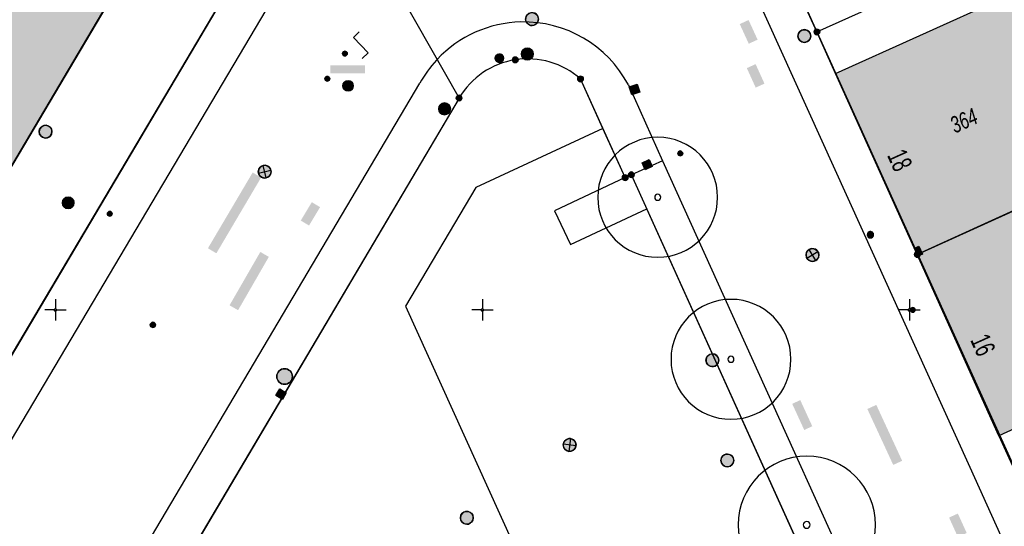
# Model space of a CAD drawing. Header units: metres. Extents: x 2695560 to 2696939, y 1260491 to 1262050.
# Tile 937 of 1005: x 2696449 to 2696507, y 1261787 to 1261817. Entities that reach past the tile are written whole.
import ezdxf

# ---------------------------------------------------------------- set-up
doc = ezdxf.new("R2010")
doc.units = ezdxf.units.M
doc.linetypes.add('AUSGEZOGEN', pattern=[0])
for name, color, linetype in [('XR$1$AV_Flächen (EO)', 7, 'AUSGEZOGEN'), ('XR$1$AV_Gebäudeflächen (BB)', 7, 'AUSGEZOGEN'), ('XR$1$AV_Gebäudeflächen ut.', 7, 'AUSGEZOGEN'), ('XR$1$AV_Grenzpunkte', 7, 'AUSGEZOGEN'), ('XR$1$AV_Haus-Nr.', 7, 'AUSGEZOGEN'), ('XR$1$AV_Koordinatennetzpunkte', 7, 'AUSGEZOGEN'), ('XR$1$AV_Linien (BB)', 7, 'AUSGEZOGEN'), ('XR$1$AV_Versicherung-Nr.', 7, 'AUSGEZOGEN'), ('XR$1$AW_LK_Schachtdeckel', 24, 'AUSGEZOGEN'), ('XR$1$AW_LK_Zwischenpunkt', 24, 'AUSGEZOGEN'), ('XR$1$EW_LK_Bauwerk', 1, 'AUSGEZOGEN'), ('XR$1$EW_LK_Bauwerk_FL_Linie_Punkt', 1, 'AUSGEZOGEN'), ('XR$1$EW_LK_Knoten', 1, 'AUSGEZOGEN'), ('XR$1$GR_Baum', 94, 'AUSGEZOGEN'), ('XR$1$Liegenschaftsgrenzen', 7, 'AUSGEZOGEN'), ('XR$1$PFAV', 255, 'AUSGEZOGEN'), ('XR$1$PFAW', 255, 'AUSGEZOGEN'), ('XR$1$PFEW', 255, 'AUSGEZOGEN'), ('XR$1$PFWA', 255, 'AUSGEZOGEN'), ('XR$1$RAEW', 8, 'AUSGEZOGEN'), ('XR$1$RP_Abstandslinie', 7, 'AUSGEZOGEN'), ('XR$1$WA_LK_Absperrarmatur', 171, 'AUSGEZOGEN')]:
    doc.layers.add(name, color=color, linetype=linetype)
doc.styles.add('ARIAL', font='arial.ttf')

# ---------------------------------------------------------------- blocks, each defined once
blk = doc.blocks.new('COMPLEXOBJECT_16')
at = {"layer": 'XR$1$AV_Linien (BB)', "color": 7, "linetype": 'AUSGEZOGEN', "transparency": 33554687}
for p, q in [((6482.061, 11810.613), (6480.746, 11813.519)), ((6473.637, 11812.402), (6455.851, 11782.33))]:
    blk.add_line(p, q, dxfattribs=at)
for centre, radius, start, end in [((6477.653, 11810.027), 4.665, 98.93569, 149.40328), ((6477.652, 11810.029), 4.664, 48.44859, 98.93652)]:
    blk.add_arc(centre, radius, start, end, dxfattribs=at)
blk = doc.blocks.new('COMPLEXOBJECT_389')
at = {"layer": 'XR$1$AV_Linien (BB)', "color": 7, "linetype": 'AUSGEZOGEN', "transparency": 33554687}
blk.add_lwpolyline([(6527.227, 11738.355), (6503.552, 11790.779), (6486.127, 11829.209)], dxfattribs=at)
blk = doc.blocks.new('COMPLEXOBJECT_422')
at = {"layer": 'XR$1$AV_Linien (BB)', "color": 7, "linetype": 'AUSGEZOGEN', "transparency": 33554687}
blk.add_lwpolyline([(6482.061, 11810.613), (6474.617, 11807.165), (6470.495, 11800.223), (6501.72, 11731.372), (6505.945, 11733.272), (6510.036, 11724.329)], dxfattribs=at)
blk = doc.blocks.new('COMPLEXOBJECT_712')
at = {"layer": 'XR$1$AV_Linien (BB)', "color": 7, "linetype": 'AUSGEZOGEN', "transparency": 33554687}
for p, q in [((6430.603, 11766.732), (6429.029, 11762.455)), ((6424.553, 11753.223), (6418.821, 11743.511))]:
    blk.add_line(p, q, dxfattribs=at)
blk.add_lwpolyline([(6465.172, 11827.303), (6464.345, 11825.907), (6435.908, 11777.913)], dxfattribs=at)
for centre, radius, start, end in [((6490.004, 11745.378), 63.126, 148.97578, 154.27784), ((6489.499, 11745.625), 62.564, 154.28142, 160.28375), ((6378.657, 11781.157), 53.732, 334.77798, 339.63167), ((6379.001, 11781.007), 53.357, 328.61923, 334.7657)]:
    blk.add_arc(centre, radius, start, end, dxfattribs=at)
blk = doc.blocks.new('COMPLEXOBJECT_797')
at = {"layer": 'XR$1$AV_Linien (BB)', "color": 7, "linetype": 'AUSGEZOGEN', "transparency": 33554687}
blk.add_line((6472.31, 11814.616), (6472.353, 11814.662), dxfattribs=at)
blk.add_lwpolyline([(6355.414, 11617.193), (6377.371, 11654.569), (6396.77, 11687.221), (6423.868, 11733.16), (6471.337, 11813.265)], dxfattribs=at)
blk.add_arc((6477.415, 11809.914), 6.94, 137.34952, 151.12706, dxfattribs=at)
blk = doc.blocks.new('COMPLEXOBJECT_799')
at = {"layer": 'XR$1$AV_Linien (BB)', "color": 7, "linetype": 'AUSGEZOGEN', "transparency": 33554687}
blk.add_line((6483.549, 11813.168), (6485.556, 11808.734), dxfattribs=at)
for centre, radius, start, end in [((6477.416, 11809.91), 6.944, 91.3315, 136.81452), ((6477.418, 11809.912), 6.942, 27.9703, 91.34717)]:
    blk.add_arc(centre, radius, start, end, dxfattribs=at)
blk = doc.blocks.new('COMPLEXOBJECT_803')
at = {"layer": 'XR$1$AV_Linien (BB)', "color": 7, "linetype": 'AUSGEZOGEN', "transparency": 33554687}
blk.add_lwpolyline([(6466.602, 11824.784), (6466.439, 11824.509), (6438.228, 11776.92)], dxfattribs=at)
blk = doc.blocks.new('COMPLEXOBJECT_834')
at = {"layer": 'XR$1$AV_Flächen (EO)', "color": 7, "linetype": 'AUSGEZOGEN', "transparency": 33554687}
blk.add_lwpolyline([(6455.444, 11762.103), (6452.157, 11760.606), (6442.354, 11783.16), (6438.167, 11792.792), (6457.503, 11825.435), (6448.144, 11846.186), (6450.579, 11853.645), (6447.047, 11861.434), (6445.202, 11865.503), (6442.547, 11866.748), (6439.353, 11865.198), (6439.101, 11865.075), (6438.738, 11865.824)], dxfattribs=at)
blk = doc.blocks.new('COMPLEXOBJECT_1244')
at = {"layer": 'XR$1$Liegenschaftsgrenzen', "color": 7, "linetype": 'AUSGEZOGEN', "transparency": 33554687}
blk.add_lwpolyline([(6473.637, 11812.402), (6446.14, 11765.91), (6414.59, 11712.76), (6385.75, 11664.13), (6360.446, 11621.54)], dxfattribs=at)
blk = doc.blocks.new('COMPLEXOBJECT_1382')
at = {"layer": 'XR$1$Liegenschaftsgrenzen', "color": 7, "linetype": 'AUSGEZOGEN', "transparency": 33554687}
blk.add_lwpolyline([(6550.316, 11660.023), (6550.6, 11660.156), (6483.723, 11807.912), (6483.359, 11807.746), (6480.746, 11813.519)], dxfattribs=at)
for centre, radius, start, end in [((6477.653, 11810.027), 4.665, 98.93569, 149.40328), ((6477.652, 11810.029), 4.664, 48.44859, 98.93652)]:
    blk.add_arc(centre, radius, start, end, dxfattribs=at)
blk = doc.blocks.new('COMPLEXOBJECT_1417')
at = {"layer": 'XR$1$Liegenschaftsgrenzen', "color": 7, "linetype": 'AUSGEZOGEN', "transparency": 33554687}
for p, q in [((6435.908, 11777.913), (6465.172, 11827.303)), ((6429.029, 11762.455), (6430.603, 11766.732)), ((6418.821, 11743.511), (6424.553, 11753.223))]:
    blk.add_line(p, q, dxfattribs=at)
for centre, radius, start, end in [((6489.689, 11745.547), 62.769, 148.95977, 160.27477), ((6378.943, 11781.037), 53.422, 328.62381, 339.64469)]:
    blk.add_arc(centre, radius, start, end, dxfattribs=at)
blk = doc.blocks.new('BAV15')
at = {"layer": 'XR$1$PFAV', "transparency": 33554687}
blk.add_hatch(color=7, dxfattribs=at).paths.add_polyline_path([(0.5, 0), (0.49, 0.1), (0.46, 0.2), (0.41, 0.29), (0.34, 0.36), (0.26, 0.42), (0.17, 0.47), (0.08, 0.49), (-0.03, 0.5), (-0.13, 0.48), (-0.22, 0.45), (-0.31, 0.4), (-0.38, 0.33), (-0.44, 0.24), (-0.48, 0.15), (-0.5, 0.05), (-0.5, -0.05), (-0.48, -0.15), (-0.44, -0.24), (-0.38, -0.33), (-0.31, -0.4), (-0.22, -0.45), (-0.13, -0.48), (-0.03, -0.5), (0.08, -0.49), (0.17, -0.47), (0.26, -0.42), (0.34, -0.36), (0.41, -0.29), (0.46, -0.2), (0.49, -0.1)])
at = {"color": 7, "transparency": 33554687}
for start, end in [(90, 270), (270, 90)]:
    blk.add_arc((0, 0), 0.5, start, end, dxfattribs=at)
at = {"layer": 'XR$1$PFAV', "transparency": 33554687}
blk.add_circle((0, 0), 0.5, dxfattribs=at)
blk = doc.blocks.new('BAV2041')
at = {"color": 7, "transparency": 33554687}
for p, q in [((0, 0.5), (0, 0.05)), ((-0.05, 0), (-0.5, 0)), ((0.05, 0), (0.5, 0)), ((0, -0.05), (0, -0.5))]:
    blk.add_line(p, q, dxfattribs=at)
blk.add_circle((0, 0), 0.05, dxfattribs=at)
for start, end in [(90, 270), (270, 90)]:
    blk.add_arc((0, 0), 0.05, start, end, dxfattribs=at)
blk = doc.blocks.new('WBGR1')
at = {"color": 94, "transparency": 33554687}
for radius, start, end in [(1, 90, 270), (1, 270, 90), (0.05, 90, 270), (0.05, 270, 90)]:
    blk.add_arc((0, 0), radius, start, end, dxfattribs=at)
blk = doc.blocks.new('BAW2082')
at = {"layer": 'XR$1$PFAW', "transparency": 33554687}
blk.add_hatch(color=7, dxfattribs=at).paths.add_polyline_path([(0.509, -0.003), (0.499, 0.098), (0.469, 0.194), (0.42, 0.283), (0.354, 0.359), (0.274, 0.421), (0.183, 0.466), (0.085, 0.491), (-0.016, 0.496), (-0.116, 0.481), (-0.211, 0.446), (-0.297, 0.392), (-0.37, 0.323), (-0.428, 0.24), (-0.468, 0.147), (-0.488, 0.047), (-0.488, -0.054), (-0.468, -0.153), (-0.428, -0.246), (-0.37, -0.329), (-0.297, -0.398), (-0.211, -0.452), (-0.116, -0.487), (-0.016, -0.502), (0.085, -0.497), (0.183, -0.472), (0.274, -0.427), (0.354, -0.366), (0.42, -0.289), (0.469, -0.2), (0.499, -0.104)])
at = {"transparency": 33554687}
for start, end in [(91.19481, 268.80519), (268.80519, 91.19481)]:
    blk.add_arc((0.01, 0), 0.5, start, end, dxfattribs=at)
at = {"layer": 'XR$1$PFAW', "transparency": 33554687}
blk.add_circle((0.009, -0.003), 0.5, dxfattribs=at)
blk = doc.blocks.new('BAW2093')
at = {"transparency": 33554687}
blk.add_lwpolyline([(-0.375, -0.5), (0, -0.5), (0, 0.5), (0.375, 0.5)], dxfattribs=at)
blk = doc.blocks.new('BAW2089')
at = {"layer": 'XR$1$PFAW', "transparency": 33554687}
blk.add_hatch(color=7, dxfattribs=at).paths.add_polyline_path([(-0.5, 0.5), (-0.5, -0.5), (0.5, -0.5), (0.5, 0.5)])
at = {"transparency": 33554687}
blk.add_lwpolyline([(-0.5, 0.5), (0.5, 0.5), (0.5, -0.5), (-0.5, -0.5), (-0.5, 0.5)], close=True, dxfattribs=at)
at = {"layer": 'XR$1$PFAW', "transparency": 33554687}
blk.add_lwpolyline([(-0.5, 0.5), (0.5, 0.5), (0.5, -0.5), (-0.5, -0.5), (-0.5, 0.5)], close=True, dxfattribs=at)
blk = doc.blocks.new('BAW2088')
at = {"layer": 'XR$1$PFAW', "transparency": 33554687}
blk.add_hatch(color=253, dxfattribs=at).paths.add_polyline_path([(0.51, 0), (0.5, 0.101), (0.47, 0.197), (0.421, 0.286), (0.355, 0.362), (0.275, 0.424), (0.184, 0.469), (0.086, 0.494), (-0.015, 0.499), (-0.115, 0.484), (-0.21, 0.449), (-0.296, 0.395), (-0.369, 0.326), (-0.427, 0.243), (-0.467, 0.15), (-0.487, 0.051), (-0.487, -0.051), (-0.467, -0.15), (-0.427, -0.243), (-0.369, -0.326), (-0.296, -0.395), (-0.21, -0.449), (-0.115, -0.484), (-0.015, -0.499), (0.086, -0.494), (0.184, -0.469), (0.275, -0.424), (0.355, -0.362), (0.421, -0.286), (0.47, -0.197), (0.5, -0.101)])
at = {"transparency": 33554687}
for start, end in [(91.19481, 268.80519), (268.80519, 91.19481)]:
    blk.add_arc((0.01, 0), 0.5, start, end, dxfattribs=at)
at = {"layer": 'XR$1$PFAW', "transparency": 33554687}
blk.add_circle((0.01, 0), 0.5, dxfattribs=at)
blk = doc.blocks.new('BWA965')
at = {"layer": 'XR$1$PFWA', "transparency": 33554687}
blk.add_hatch(color=7, dxfattribs=at).paths.add_polyline_path([(0, 0.5), (-0.05, 0.5), (-0.1, 0.49), (-0.15, 0.48), (-0.2, 0.46), (-0.24, 0.44), (-0.29, 0.41), (-0.33, 0.38), (-0.36, 0.34), (-0.4, 0.31), (-0.42, 0.26), (-0.45, 0.22), (-0.47, 0.17), (-0.48, 0.13), (-0.49, 0.08), (-0.5, 0.03), (-0.5, -0.03), (-0.49, -0.08), (-0.48, -0.13), (-0.47, -0.17), (-0.45, -0.22), (-0.42, -0.26), (-0.4, -0.31), (-0.36, -0.34), (-0.33, -0.38), (-0.29, -0.41), (-0.24, -0.44), (-0.2, -0.46), (-0.15, -0.48), (-0.1, -0.49), (-0.05, -0.5), (0, -0.5), (0.05, -0.5), (0.1, -0.49), (0.15, -0.48), (0.2, -0.46), (0.24, -0.44), (0.29, -0.41), (0.33, -0.38), (0.36, -0.34), (0.4, -0.31), (0.42, -0.26), (0.45, -0.22), (0.47, -0.17), (0.48, -0.13), (0.49, -0.08), (0.5, -0.03), (0.5, 0.03), (0.49, 0.08), (0.48, 0.13), (0.47, 0.17), (0.45, 0.22), (0.42, 0.26), (0.4, 0.31), (0.36, 0.34), (0.33, 0.38), (0.29, 0.41), (0.24, 0.44), (0.2, 0.46), (0.15, 0.48), (0.1, 0.49), (0.05, 0.5)])
at = {"transparency": 33554687}
blk.add_line((0, 0.5), (0, -0.5), dxfattribs=at)
for start, end in [(90, 270), (270, 90)]:
    blk.add_arc((0, 0), 0.5, start, end, dxfattribs=at)
blk = doc.blocks.new('BEW15')
at = {"layer": 'XR$1$PFEW', "transparency": 33554687}
h = blk.add_hatch(color=7, dxfattribs=at)
h.paths.add_polyline_path([(-0.5, 0), (-0.497, -0.05), (-0.489, -0.1), (-0.477, -0.15), (-0.459, -0.197), (-0.437, -0.242), (-0.41, -0.285), (-0.379, -0.326), (-0.344, -0.362), (-0.306, -0.395), (-0.264, -0.424), (-0.22, -0.449), (-0.173, -0.469), (-0.125, -0.484), (-0.075, -0.494), (-0.025, -0.499), (0.026, -0.499), (0.076, -0.494), (0.126, -0.484), (0.174, -0.469), (0.22, -0.449), (0.265, -0.424), (0.306, -0.395), (0.345, -0.362), (0.38, -0.326), (0.411, -0.285), (0.437, -0.242), (0.46, -0.197), (0.477, -0.15), (0.49, -0.1), (0.498, -0.05), (0.5, 0), (0.498, 0.051), (0.49, 0.101), (0.477, 0.15), (0.46, 0.197), (0.437, 0.243), (0.411, 0.286), (0.38, 0.326), (0.345, 0.363), (0.306, 0.396), (0.265, 0.424), (0.22, 0.449), (0.174, 0.469), (0.126, 0.484), (0.076, 0.494), (0.026, 0.5), (-0.025, 0.5), (-0.075, 0.494), (-0.125, 0.484), (-0.173, 0.469), (-0.22, 0.449), (-0.264, 0.424), (-0.306, 0.396), (-0.344, 0.363), (-0.379, 0.326), (-0.41, 0.286), (-0.437, 0.243), (-0.459, 0.197), (-0.477, 0.15), (-0.489, 0.101), (-0.497, 0.051)])
h.paths.add_polyline_path([(0.01, 0.001), (0.01, 0), (0.01, -0.001), (0.01, -0.002), (0.01, -0.003), (0.009, -0.004), (0.009, -0.005), (0.009, -0.006), (0.008, -0.006), (0.007, -0.007), (0.006, -0.008), (0.006, -0.008), (0.005, -0.009), (0.004, -0.009), (0.003, -0.01), (0.002, -0.01), (0.001, -0.01), (0, -0.01), (-0.001, -0.01), (-0.002, -0.01), (-0.003, -0.009), (-0.004, -0.009), (-0.005, -0.008), (-0.006, -0.008), (-0.007, -0.007), (-0.007, -0.006), (-0.008, -0.006), (-0.008, -0.005), (-0.009, -0.004), (-0.009, -0.003), (-0.009, -0.002), (-0.01, -0.001), (-0.01, 0), (-0.01, 0.001), (-0.009, 0.002), (-0.009, 0.003), (-0.009, 0.004), (-0.008, 0.005), (-0.008, 0.006), (-0.007, 0.007), (-0.007, 0.007), (-0.006, 0.008), (-0.005, 0.009), (-0.004, 0.009), (-0.003, 0.01), (-0.002, 0.01), (-0.001, 0.01), (0, 0.01), (0.001, 0.01), (0.002, 0.01), (0.003, 0.01), (0.004, 0.01), (0.005, 0.009), (0.006, 0.009), (0.006, 0.008), (0.007, 0.007), (0.008, 0.007), (0.009, 0.006), (0.009, 0.005), (0.009, 0.004), (0.01, 0.003), (0.01, 0.002)], flags=16)
at = {"color": 1, "transparency": 33554687}
for start, end in [(0, 180), (180, 0)]:
    blk.add_arc((0, 0), 0.5, start, end, dxfattribs=at)
at = {"layer": 'XR$1$PFEW', "transparency": 33554687}
blk.add_circle((0, 0), 0.5, dxfattribs=at)
blk = doc.blocks.new('BEWLP2597')
at = {"layer": 'XR$1$PFEW', "transparency": 33554687}
blk.add_hatch(color=7, dxfattribs=at).paths.add_polyline_path([(-0.5, 0), (-0.497, -0.051), (-0.49, -0.101), (-0.477, -0.15), (-0.459, -0.197), (-0.437, -0.243), (-0.41, -0.286), (-0.379, -0.326), (-0.344, -0.362), (-0.306, -0.395), (-0.264, -0.424), (-0.22, -0.449), (-0.174, -0.469), (-0.125, -0.484), (-0.076, -0.494), (-0.025, -0.499), (0.025, -0.499), (0.076, -0.494), (0.125, -0.484), (0.174, -0.469), (0.22, -0.449), (0.264, -0.424), (0.306, -0.395), (0.344, -0.362), (0.379, -0.326), (0.41, -0.286), (0.437, -0.243), (0.459, -0.197), (0.477, -0.15), (0.49, -0.101), (0.497, -0.051), (0.5, 0), (0.497, 0.051), (0.49, 0.101), (0.477, 0.15), (0.459, 0.197), (0.437, 0.243), (0.41, 0.286), (0.379, 0.326), (0.344, 0.362), (0.306, 0.395), (0.264, 0.424), (0.22, 0.449), (0.174, 0.469), (0.125, 0.484), (0.076, 0.494), (0.025, 0.499), (-0.025, 0.499), (-0.076, 0.494), (-0.125, 0.484), (-0.174, 0.469), (-0.22, 0.449), (-0.264, 0.424), (-0.306, 0.395), (-0.344, 0.362), (-0.379, 0.326), (-0.41, 0.286), (-0.437, 0.243), (-0.459, 0.197), (-0.477, 0.15), (-0.49, 0.101), (-0.497, 0.051)])
at = {"color": 1, "transparency": 33554687}
for start, end in [(90, 180), (0, 90), (180, 270), (270, 0)]:
    blk.add_arc((0, 0), 0.5, start, end, dxfattribs=at)
at = {"layer": 'XR$1$PFEW', "transparency": 33554687}
blk.add_circle((0, 0), 0.5, dxfattribs=at)
blk = doc.blocks.new('BEWLP2574')
at = {"layer": 'XR$1$PFEW', "transparency": 33554687}
blk.add_hatch(color=7, dxfattribs=at).paths.add_polyline_path([(-0.5, 0), (-0.497, -0.051), (-0.489, -0.101), (-0.477, -0.15), (-0.459, -0.198), (-0.437, -0.243), (-0.41, -0.286), (-0.379, -0.326), (-0.344, -0.363), (-0.306, -0.396), (-0.264, -0.425), (-0.22, -0.449), (-0.173, -0.469), (-0.125, -0.485), (-0.075, -0.495), (-0.025, -0.5), (0.026, -0.5), (0.076, -0.495), (0.126, -0.485), (0.174, -0.469), (0.221, -0.449), (0.265, -0.425), (0.306, -0.396), (0.345, -0.363), (0.38, -0.326), (0.411, -0.286), (0.437, -0.243), (0.46, -0.198), (0.477, -0.15), (0.49, -0.101), (0.498, -0.051), (0.5, 0), (0.498, 0.05), (0.49, 0.1), (0.477, 0.149), (0.46, 0.197), (0.437, 0.242), (0.411, 0.285), (0.38, 0.325), (0.345, 0.362), (0.306, 0.395), (0.265, 0.424), (0.221, 0.448), (0.174, 0.468), (0.126, 0.484), (0.076, 0.494), (0.026, 0.499), (-0.025, 0.499), (-0.075, 0.494), (-0.125, 0.484), (-0.173, 0.468), (-0.22, 0.448), (-0.264, 0.424), (-0.306, 0.395), (-0.344, 0.362), (-0.379, 0.325), (-0.41, 0.285), (-0.437, 0.242), (-0.459, 0.197), (-0.477, 0.149), (-0.489, 0.1), (-0.497, 0.05)])
at = {"color": 1, "transparency": 33554687}
for start, end in [(90, 180), (0, 90), (180, 270), (270, 0)]:
    blk.add_arc((0, 0), 0.5, start, end, dxfattribs=at)
at = {"layer": 'XR$1$PFEW', "transparency": 33554687}
blk.add_circle((0, 0), 0.5, dxfattribs=at)
blk = doc.blocks.new('BEWLP2549_S')
at = {"layer": 'XR$1$PFEW', "transparency": 33554687}
blk.add_hatch(color=7, dxfattribs=at).paths.add_polyline_path([(0.5, 0), (0.49, 0.101), (0.459, 0.197), (0.41, 0.286), (0.344, 0.362), (0.264, 0.424), (0.174, 0.469), (0.076, 0.494), (-0.025, 0.499), (-0.125, 0.484), (-0.22, 0.449), (-0.306, 0.395), (-0.379, 0.326), (-0.437, 0.243), (-0.477, 0.15), (-0.497, 0.051), (-0.497, -0.051), (-0.477, -0.15), (-0.437, -0.243), (-0.379, -0.326), (-0.306, -0.395), (-0.22, -0.449), (-0.125, -0.484), (-0.025, -0.499), (0.076, -0.494), (0.174, -0.469), (0.264, -0.424), (0.344, -0.362), (0.41, -0.286), (0.459, -0.197), (0.49, -0.101)])
at = {"color": 1, "transparency": 33554687}
for p, q in [((0.354, -0.354), (-0.354, 0.354)), ((-0.354, -0.354), (0.354, 0.354))]:
    blk.add_line(p, q, dxfattribs=at)
for start, end in [(91.38095, 268.61905), (268.61905, 91.38095)]:
    blk.add_arc((0, 0), 0.5, start, end, dxfattribs=at)
at = {"layer": 'XR$1$PFEW', "transparency": 33554687}
blk.add_circle((0, 0), 0.5, dxfattribs=at)
blk = doc.blocks.new('BEWLP2515')
at = {"layer": 'XR$1$PFEW', "transparency": 33554687}
blk.add_hatch(color=7, dxfattribs=at).paths.add_polyline_path([(1, 0.5), (0, 0.5), (0, -0.5), (1, -0.5)])
at = {"layer": 'XR$1$RAEW', "transparency": 33554687}
blk.add_hatch(color=1, dxfattribs=at).paths.add_polyline_path([(1, 0.5), (0, 0.5), (0, -0.5), (1, -0.5)])
at = {"color": 1, "transparency": 33554687}
blk.add_lwpolyline([(0, 0.5), (1, 0.5), (1, -0.5), (0, -0.5), (0, 0.5)], close=True, dxfattribs=at)
at = {"layer": 'XR$1$PFEW', "transparency": 33554687}
for p, q in [((0, -0.5), (0, 0.5)), ((0, 0.5), (1, 0.5)), ((1, 0.5), (1, -0.5)), ((1, -0.5), (0, -0.5))]:
    blk.add_line(p, q, dxfattribs=at)
blk = doc.blocks.new('BEWLP2561')
at = {"layer": 'XR$1$PFEW', "transparency": 33554687}
blk.add_hatch(color=7, dxfattribs=at).paths.add_polyline_path([(0.49, 0), (0.48, 0.1), (0.45, 0.2), (0.4, 0.29), (0.33, 0.36), (0.25, 0.42), (0.16, 0.47), (0.06, 0.49), (-0.04, 0.5), (-0.14, 0.48), (-0.23, 0.45), (-0.32, 0.4), (-0.39, 0.33), (-0.45, 0.24), (-0.49, 0.15), (-0.51, 0.05), (-0.51, -0.05), (-0.49, -0.15), (-0.45, -0.24), (-0.39, -0.33), (-0.32, -0.4), (-0.23, -0.45), (-0.14, -0.48), (-0.04, -0.5), (0.06, -0.49), (0.16, -0.47), (0.25, -0.42), (0.33, -0.36), (0.4, -0.29), (0.45, -0.2), (0.48, -0.1)])
at = {"layer": 'XR$1$RAEW', "transparency": 33554687}
for points in [[(-0.32, -0.38), (-0.01, 0), (-0.38, 0.32), (-0.4, 0.31), (-0.41, 0.28), (-0.42, 0.26), (-0.44, 0.24), (-0.45, 0.22), (-0.46, 0.2), (-0.47, 0.17), (-0.48, 0.15), (-0.48, 0.12), (-0.49, 0.1), (-0.49, 0.07), (-0.5, 0.05), (-0.5, 0.02), (-0.5, 0), (-0.5, -0.03), (-0.5, -0.05), (-0.49, -0.08), (-0.49, -0.1), (-0.48, -0.13), (-0.48, -0.15), (-0.47, -0.17), (-0.46, -0.2), (-0.45, -0.22), (-0.44, -0.24), (-0.42, -0.27), (-0.41, -0.29), (-0.39, -0.31), (-0.38, -0.33), (-0.36, -0.35), (-0.34, -0.36)], [(0.31, 0.39), (0, 0), (0.38, -0.32), (0.4, -0.3), (0.41, -0.28), (0.43, -0.26), (0.44, -0.24), (0.45, -0.22), (0.46, -0.19), (0.47, -0.17), (0.48, -0.14), (0.48, -0.12), (0.49, -0.09), (0.49, -0.07), (0.49, -0.04), (0.5, -0.02), (0.5, 0.01), (0.49, 0.03), (0.49, 0.06), (0.49, 0.08), (0.48, 0.11), (0.48, 0.13), (0.47, 0.16), (0.46, 0.18), (0.45, 0.21), (0.44, 0.23), (0.42, 0.25), (0.41, 0.27), (0.4, 0.29), (0.38, 0.31), (0.36, 0.33), (0.34, 0.35), (0.33, 0.37)]]:
    blk.add_hatch(color=1, dxfattribs=at).paths.add_polyline_path(points)
at = {"color": 1, "transparency": 33554687}
for p, q in [((0.38, -0.32), (-0.38, 0.32)), ((-0.32, -0.38), (0.31, 0.39))]:
    blk.add_line(p, q, dxfattribs=at)
for start, end in [(91.3809, 268.6191), (268.6191, 91.3809)]:
    blk.add_arc((0, 0), 0.5, start, end, dxfattribs=at)
at = {"layer": 'XR$1$PFEW', "transparency": 33554687}
blk.add_circle((-0.01, 0, -0.99), 0.5, dxfattribs=at)
at = {"layer": 'XR$1$RAEW', "color": 1, "transparency": 33554687}
for points in [[(-0.32, -0.38), (-0.01, 0), (-0.38, 0.32)], [(0.31, 0.39), (0, 0), (0.38, -0.32)]]:
    blk.add_lwpolyline(points, dxfattribs=at)
for centre, start, end in [((0, 0), 139.4821, 229.5111), ((0, -0.01), 320.3659, 51.6348)]:
    blk.add_arc(centre, 0.5, start, end, dxfattribs=at)
blk = doc.blocks.new('BEW957')
at = {"layer": 'XR$1$RAEW', "transparency": 33554687}
blk.add_hatch(color=1, dxfattribs=at).paths.add_polyline_path([(-0.5, 0), (-0.5, -0.05), (-0.49, -0.1), (-0.48, -0.15), (-0.46, -0.2), (-0.44, -0.24), (-0.41, -0.29), (-0.38, -0.33), (-0.34, -0.36), (-0.31, -0.4), (-0.26, -0.42), (-0.22, -0.45), (-0.17, -0.47), (-0.13, -0.48), (-0.08, -0.49), (-0.03, -0.5), (0.03, -0.5), (0.08, -0.49), (0.13, -0.48), (0.17, -0.47), (0.22, -0.45), (0.26, -0.42), (0.31, -0.4), (0.34, -0.36), (0.38, -0.33), (0.41, -0.29), (0.44, -0.24), (0.46, -0.2), (0.48, -0.15), (0.49, -0.1), (0.5, -0.05), (0.5, 0), (0.5, 0.05), (0.49, 0.1), (0.48, 0.15), (0.46, 0.2), (0.44, 0.24), (0.41, 0.29), (0.38, 0.33), (0.34, 0.36), (0.31, 0.4), (0.26, 0.42), (0.22, 0.45), (0.17, 0.47), (0.13, 0.48), (0.08, 0.49), (0.03, 0.5), (-0.03, 0.5), (-0.08, 0.49), (-0.13, 0.48), (-0.17, 0.47), (-0.22, 0.45), (-0.26, 0.42), (-0.31, 0.4), (-0.34, 0.36), (-0.38, 0.33), (-0.41, 0.29), (-0.44, 0.24), (-0.46, 0.2), (-0.48, 0.15), (-0.49, 0.1), (-0.5, 0.05)])
at = {"color": 1, "transparency": 33554687}
for start, end in [(90, 180), (180, 270), (0, 90), (270, 0)]:
    blk.add_arc((0, 0), 0.5, start, end, dxfattribs=at)
at = {"layer": 'XR$1$RAEW', "color": 1, "transparency": 33554687}
blk.add_circle((0, 0), 0.5, dxfattribs=at)
blk = doc.blocks.new('BEWLP2514')
at = {"layer": 'XR$1$PFEW', "transparency": 33554687}
blk.add_hatch(color=7, dxfattribs=at).paths.add_polyline_path([(0.5, 0), (-0.5, 0), (-0.5, -0.5), (0.5, -0.5)])
at = {"color": 1, "transparency": 33554687}
blk.add_lwpolyline([(-0.5, 0), (0.5, 0), (0.5, -0.5), (-0.5, -0.5), (-0.5, 0)], close=True, dxfattribs=at)
at = {"layer": 'XR$1$PFEW', "transparency": 33554687}
for p, q in [((-0.5, -0.5), (-0.5, 0)), ((-0.5, 0), (0.5, 0)), ((0.5, 0), (0.5, -0.5)), ((0.5, -0.5), (-0.5, -0.5))]:
    blk.add_line(p, q, dxfattribs=at)

msp = doc.modelspace()

# ---------------------------------------------------------------- hatches: boundary and pattern name
at = {"transparency": 33554687}
for points in [[(2696491.557, 1261816.777), (2696491.039, 1261816.539), (2696491.567, 1261815.389), (2696492.085, 1261815.627)], [(2696467.068, 1261814.127), (2696467.068, 1261813.661), (2696469.098, 1261813.661), (2696469.098, 1261814.127)], [(2696491.969, 1261814.196), (2696491.454, 1261813.962), (2696491.973, 1261812.82), (2696492.488, 1261813.054)], [(2696459.901, 1261803.418), (2696460.397, 1261803.125), (2696463.017, 1261807.56), (2696462.521, 1261807.853)], [(2696465.338, 1261805.039), (2696465.824, 1261804.749), (2696466.468, 1261805.825), (2696465.982, 1261806.115)], [(2696461.168, 1261800.081), (2696461.667, 1261799.793), (2696463.468, 1261802.915), (2696462.969, 1261803.203)], [(2696494.583, 1261794.532), (2696494.111, 1261794.315), (2696494.815, 1261792.784), (2696495.287, 1261793.001)], [(2696499.034, 1261794.253), (2696498.511, 1261794.011), (2696500.026, 1261790.739), (2696500.549, 1261790.981)], [(2696503.811, 1261787.893), (2696503.295, 1261787.659), (2696503.813, 1261786.517), (2696504.329, 1261786.751)]]:
    msp.add_hatch(color=7, dxfattribs=at).paths.add_polyline_path(points)
at = {"layer": 'XR$1$AV_Gebäudeflächen (BB)', "true_color": 0xd2d2d2, "transparency": 33554687}
for points in [[(2696501.435, 1261803.05), (2696512.575, 1261808.13), (2696511.242, 1261811.129), (2696511.106, 1261811.067), (2696507.691, 1261818.631), (2696496.647, 1261813.643)], [(2696512.575, 1261808.13), (2696501.435, 1261803.05), (2696506.212, 1261792.447), (2696517.235, 1261797.491), (2696513.829, 1261805.035), (2696513.943, 1261805.087)]]:
    msp.add_hatch(color=254, dxfattribs=at).paths.add_polyline_path(points)
at = {"layer": 'XR$1$AV_Gebäudeflächen ut.', "true_color": 0xf5f5f5, "transparency": 33554687}
msp.add_hatch(color=7, dxfattribs=at).paths.add_polyline_path([(2696459.927, 1261714.606), (2696473.791, 1261720.902), (2696475.72, 1261716.655), (2696476.64, 1261717.073), (2696476.501, 1261717.38), (2696476.592, 1261717.421), (2696475.121, 1261720.664), (2696465.308, 1261742.389), (2696456.414, 1261761.913), (2696453.127, 1261760.416), (2696443.324, 1261782.97), (2696439.137, 1261792.602), (2696458.473, 1261825.245), (2696449.114, 1261845.996), (2696451.549, 1261853.455), (2696448.017, 1261861.244), (2696446.172, 1261865.313), (2696443.517, 1261866.558), (2696440.323, 1261865.008), (2696440.071, 1261864.885), (2696439.708, 1261865.634), (2696439.232, 1261866.581), (2696438.684, 1261867.488), (2696438.066, 1261868.349), (2696437.383, 1261869.158), (2696436.639, 1261869.912), (2696435.837, 1261870.605), (2696434.984, 1261871.234), (2696434.084, 1261871.793), (2696433.143, 1261872.28), (2696432.167, 1261872.692), (2696431.161, 1261873.026), (2696430.132, 1261873.28), (2696429.087, 1261873.453), (2696428.031, 1261873.543), (2696426.972, 1261873.551), (2696425.915, 1261873.475), (2696424.867, 1261873.316), (2696423.835, 1261873.076), (2696422.825, 1261872.756), (2696421.843, 1261872.358), (2696420.895, 1261871.884), (2696419.988, 1261871.337), (2696419.126, 1261870.72), (2696418.315, 1261870.038), (2696417.56, 1261869.295), (2696416.866, 1261868.494), (2696416.236, 1261867.642), (2696415.675, 1261866.743), (2696415.187, 1261865.803), (2696414.774, 1261864.827), (2696414.438, 1261863.822), (2696414.355, 1261863.524), (2696414.279, 1261863.225), (2696414.21, 1261862.924), (2696414.148, 1261862.621), (2696414.092, 1261862.318), (2696414.044, 1261862.012), (2696414.003, 1261861.706), (2696413.968, 1261861.399), (2696413.941, 1261861.092), (2696413.921, 1261860.783), (2696413.907, 1261860.475), (2696413.901, 1261860.166), (2696413.902, 1261859.857), (2696413.91, 1261859.548), (2696413.925, 1261859.24), (2696413.947, 1261858.932), (2696413.976, 1261858.624), (2696414.012, 1261858.317), (2696414.055, 1261858.011), (2696414.105, 1261857.707), (2696414.162, 1261857.403), (2696414.226, 1261857.101), (2696414.297, 1261856.8), (2696414.375, 1261856.501), (2696414.459, 1261856.204), (2696414.551, 1261855.909), (2696414.649, 1261855.616), (2696414.753, 1261855.325), (2696414.865, 1261855.037), (2696414.983, 1261854.752), (2696415.107, 1261854.469), (2696396.462, 1261846.055), (2696387.97, 1261826.75), (2696384.844, 1261819.635), (2696386.443, 1261816.1), (2696386.6, 1261815.754), (2696386.946, 1261815.911), (2696386.789, 1261816.257), (2696387.017, 1261816.361), (2696387.059, 1261816.27), (2696388.518, 1261816.932), (2696388.476, 1261817.023), (2696388.704, 1261817.127), (2696388.746, 1261817.036), (2696390.068, 1261817.636), (2696389.646, 1261818.565), (2696390.147, 1261818.792), (2696390.569, 1261817.863), (2696391.891, 1261818.464), (2696391.85, 1261818.555), (2696392.078, 1261818.658), (2696392.119, 1261818.567), (2696393.578, 1261819.23), (2696393.537, 1261819.321), (2696393.765, 1261819.424), (2696393.806, 1261819.333), (2696395.128, 1261819.933), (2696394.706, 1261820.862), (2696395.208, 1261821.09), (2696395.63, 1261820.161), (2696396.952, 1261820.761), (2696396.91, 1261820.852), (2696397.138, 1261820.956), (2696397.18, 1261820.865), (2696398.638, 1261821.527), (2696398.597, 1261821.618), (2696398.825, 1261821.722), (2696398.866, 1261821.631), (2696400.188, 1261822.231), (2696400.147, 1261822.322), (2696399.767, 1261823.16), (2696400.268, 1261823.387), (2696400.69, 1261822.458), (2696402.011, 1261823.058), (2696401.969, 1261823.149), (2696402.197, 1261823.253), (2696402.239, 1261823.162), (2696403.696, 1261823.824), (2696403.655, 1261823.915), (2696403.883, 1261824.018), (2696403.924, 1261823.927), (2696405.245, 1261824.527), (2696404.824, 1261825.456), (2696405.325, 1261825.683), (2696405.747, 1261824.754), (2696407.068, 1261825.354), (2696407.026, 1261825.445), (2696407.254, 1261825.549), (2696407.296, 1261825.458), (2696408.753, 1261826.12), (2696408.712, 1261826.211), (2696408.94, 1261826.314), (2696408.981, 1261826.223), (2696410.302, 1261826.823), (2696409.881, 1261827.752), (2696410.382, 1261827.979), (2696410.804, 1261827.05), (2696412.243, 1261827.704), (2696412.202, 1261827.795), (2696412.43, 1261827.898), (2696412.471, 1261827.807), (2696413.792, 1261828.407), (2696413.751, 1261828.498), (2696413.979, 1261828.602), (2696414.135, 1261828.256), (2696414.482, 1261828.413), (2696414.585, 1261828.186), (2696414.494, 1261828.145), (2696415.092, 1261826.826), (2696415.183, 1261826.867), (2696415.286, 1261826.64), (2696415.195, 1261826.599), (2696415.855, 1261825.144), (2696416.784, 1261825.565), (2696417.011, 1261825.065), (2696416.082, 1261824.644), (2696416.68, 1261823.325), (2696416.772, 1261823.366), (2696416.875, 1261823.139), (2696416.784, 1261823.098), (2696417.444, 1261821.643), (2696417.535, 1261821.684), (2696417.638, 1261821.457), (2696417.547, 1261821.415), (2696418.145, 1261820.097), (2696419.074, 1261820.518), (2696419.301, 1261820.018), (2696418.372, 1261819.596), (2696418.97, 1261818.278), (2696419.061, 1261818.319), (2696419.164, 1261818.092), (2696419.073, 1261818.05), (2696419.734, 1261816.595), (2696419.825, 1261816.637), (2696419.928, 1261816.409), (2696419.837, 1261816.368), (2696420.435, 1261815.049), (2696421.364, 1261815.471), (2696421.591, 1261814.971), (2696420.662, 1261814.549), (2696421.261, 1261813.228), (2696421.352, 1261813.27), (2696421.456, 1261813.042), (2696421.365, 1261813), (2696422.026, 1261811.543), (2696422.117, 1261811.584), (2696422.22, 1261811.356), (2696422.129, 1261811.315), (2696422.729, 1261809.994), (2696423.658, 1261810.415), (2696423.885, 1261809.914), (2696422.956, 1261809.492), (2696423.555, 1261808.171), (2696423.647, 1261808.213), (2696423.75, 1261807.985), (2696423.659, 1261807.943), (2696424.32, 1261806.486), (2696424.411, 1261806.527), (2696424.515, 1261806.299), (2696424.424, 1261806.258), (2696425.023, 1261804.937), (2696425.952, 1261805.358), (2696426.179, 1261804.857), (2696425.25, 1261804.436), (2696425.85, 1261803.114), (2696425.941, 1261803.156), (2696426.044, 1261802.928), (2696425.953, 1261802.887), (2696426.614, 1261801.429), (2696426.706, 1261801.47), (2696426.809, 1261801.242), (2696426.46, 1261801.084), (2696426.618, 1261800.737), (2696426.379, 1261800.629), (2696426.338, 1261800.72), (2696424.87, 1261800.054), (2696424.912, 1261799.963), (2696424.682, 1261799.859), (2696424.641, 1261799.949), (2696423.311, 1261799.346), (2696423.733, 1261798.416), (2696423.229, 1261798.187), (2696428.162, 1261787.315), (2696430.281, 1261782.647), (2696425.786, 1261780.606), (2696423.505, 1261785.629), (2696422.959, 1261785.381), (2696425.24, 1261780.358), (2696420.744, 1261778.317), (2696418.464, 1261783.341), (2696417.918, 1261783.093), (2696420.198, 1261778.07), (2696415.685, 1261776.021), (2696413.405, 1261781.044), (2696412.859, 1261780.796), (2696415.139, 1261775.773), (2696410.616, 1261773.72), (2696408.497, 1261778.388), (2696403.552, 1261789.252), (2696403.046, 1261789.022), (2696402.624, 1261789.952), (2696401.162, 1261789.289), (2696401.204, 1261789.198), (2696400.964, 1261789.089), (2696400.923, 1261789.18), (2696399.59, 1261788.575), (2696399.631, 1261788.484), (2696399.401, 1261788.38), (2696399.244, 1261788.726), (2696398.895, 1261788.568), (2696398.792, 1261788.796), (2696398.883, 1261788.837), (2696398.223, 1261790.295), (2696398.132, 1261790.253), (2696398.029, 1261790.481), (2696398.12, 1261790.523), (2696397.523, 1261791.844), (2696396.593, 1261791.423), (2696405.262, 1261772.351), (2696410.212, 1261767.703), (2696429.551, 1261776.418), (2696434.848, 1261785.361), (2696439.099, 1261775.838), (2696446.829, 1261758.517), (2696415.096, 1261704.98), (2696417.212, 1261700.341), (2696431.823, 1261707.004), (2696425.566, 1261710.712), (2696441.228, 1261737.136), (2696444.19, 1261738.388), (2696444.611, 1261737.527), (2696452.509, 1261720.048), (2696452.534, 1261720.004), (2696452.559, 1261719.96), (2696452.585, 1261719.917), (2696452.612, 1261719.874), (2696452.639, 1261719.832), (2696452.667, 1261719.79), (2696452.696, 1261719.748), (2696452.725, 1261719.707), (2696452.755, 1261719.667), (2696452.786, 1261719.626), (2696452.817, 1261719.587), (2696452.848, 1261719.547), (2696452.881, 1261719.509), (2696452.914, 1261719.47), (2696452.947, 1261719.433), (2696452.981, 1261719.395), (2696453.016, 1261719.359), (2696453.051, 1261719.322), (2696453.087, 1261719.287), (2696453.123, 1261719.252), (2696453.16, 1261719.217), (2696453.197, 1261719.183), (2696453.235, 1261719.15), (2696453.273, 1261719.117), (2696453.312, 1261719.085), (2696453.351, 1261719.053), (2696453.391, 1261719.022), (2696453.431, 1261718.992), (2696453.472, 1261718.962), (2696453.513, 1261718.933), (2696453.555, 1261718.904)])

# ---------------------------------------------------------------- linework, layer by layer
at = {"layer": 'XR$1$AV_Linien (BB)', "color": 7, "linetype": 'AUSGEZOGEN', "transparency": 33554687}
for p, q in [((2696496.647, 1261813.643), (2696507.691, 1261818.631)), ((2696501.435, 1261803.05), (2696496.647, 1261813.643)), ((2696484.329, 1261807.556), (2696483.031, 1261810.423)), ((2696486.526, 1261808.544), (2696484.693, 1261807.722)), ((2696484.693, 1261807.722), (2696484.329, 1261807.556)), ((2696501.435, 1261803.05), (2696512.575, 1261808.13)), ((2696515.485, 1261739.691), (2696485.594, 1261805.731)), ((2696506.212, 1261792.447), (2696501.435, 1261803.05)), ((2696506.212, 1261792.447), (2696507.49, 1261789.61))]:
    msp.add_line(p, q, dxfattribs=at)
for points in [[(2696496.647, 1261813.643), (2696495.56, 1261816.08), (2696492.616, 1261822.599)], [(2696486.526, 1261808.544), (2696519.663, 1261735.334), (2696521.616, 1261731.013)], [(2696512.575, 1261808.13), (2696513.943, 1261805.087), (2696513.829, 1261805.035), (2696517.235, 1261797.491), (2696506.212, 1261792.447)], [(2696484.329, 1261807.556), (2696480.202, 1261805.613), (2696481.133, 1261803.632), (2696485.594, 1261805.731)]]:
    msp.add_lwpolyline(points, dxfattribs=at)
at = {"layer": 'XR$1$Liegenschaftsgrenzen', "color": 7, "linetype": 'AUSGEZOGEN', "transparency": 33554687}
for p, q in [((2696495.56, 1261816.08), (2696489.24, 1261830.04)), ((2696466.142, 1261827.113), (2696474.607, 1261812.212)), ((2696495.56, 1261816.08), (2696514.13, 1261824.45)), ((2696501.435, 1261803.05), (2696495.56, 1261816.08)), ((2696501.435, 1261803.05), (2696507.49, 1261789.61))]:
    msp.add_line(p, q, dxfattribs=at)
msp.add_lwpolyline([(2696520.01, 1261811.46), (2696512.575, 1261808.13), (2696501.435, 1261803.05)], dxfattribs=at)
at = {"layer": 'XR$1$RP_Abstandslinie', "color": 7, "linetype": 'AUSGEZOGEN', "transparency": 33554687}
for points in [[(2696425.638, 1261912.463), (2696454.49, 1261848.69), (2696449.02, 1261846.21), (2696458.5, 1261825.26), (2696369.73, 1261675.49)], [(2696489.24, 1261830.01), (2696502.46, 1261800.85), (2696516.68, 1261769.48), (2696530.72, 1261738.52)]]:
    msp.add_lwpolyline(points, dxfattribs=at)

# ---------------------------------------------------------------- block references
at = {"layer": 'XR$1$AV_Flächen (EO)', "color": 7, "linetype": 'AUSGEZOGEN', "lineweight": -3, "transparency": 33554687}
msp.add_blockref('COMPLEXOBJECT_834', (2690000.97, 1249999.81), dxfattribs=at)
at = {"layer": 'XR$1$AV_Grenzpunkte', "color": 7, "linetype": 'AUSGEZOGEN', "lineweight": -3, "transparency": 33554687, "xscale": 0.3249999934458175, "yscale": 0.3249999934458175}
for p in [(2696495.56, 1261816.08), (2696477.898, 1261814.446), (2696481.716, 1261813.329), (2696474.607, 1261812.212), (2696484.329, 1261807.556), (2696484.693, 1261807.722), (2696501.435, 1261803.05)]:
    msp.add_blockref('BAV15', p, dxfattribs=at)
at = {"layer": 'XR$1$AV_Koordinatennetzpunkte', "color": 7, "linetype": 'AUSGEZOGEN', "lineweight": -3, "transparency": 33554687, "xscale": 1.25, "yscale": 1.25}
for p in [(2696450.97, 1261799.81), (2696475.97, 1261799.81), (2696500.97, 1261799.81)]:
    msp.add_blockref('BAV2041', p, dxfattribs=at)
at = {"layer": 'XR$1$AV_Linien (BB)', "color": 7, "linetype": 'AUSGEZOGEN', "lineweight": -3, "transparency": 33554687}
for name in ['COMPLEXOBJECT_389', 'COMPLEXOBJECT_712', 'COMPLEXOBJECT_803', 'COMPLEXOBJECT_799', 'COMPLEXOBJECT_16', 'COMPLEXOBJECT_797', 'COMPLEXOBJECT_422']:
    msp.add_blockref(name, (2690000.97, 1249999.81), dxfattribs=at)
at = {"layer": 'XR$1$AW_LK_Schachtdeckel', "color": 24, "linetype": 'AUSGEZOGEN', "lineweight": -3, "transparency": 33554687}
for name, p, xscale, yscale, rotation in [('BAW2088', (2696478.867, 1261816.834), 0.7578193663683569, 0.7578193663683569, 346.809399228), ('BAW2089', (2696484.873, 1261812.711), 0.5000000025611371, 0.5000000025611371, 17.94955851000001), ('BAW2082', (2696450.4, 1261810.25), 0.7499999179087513, 0.7499999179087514, 241.358810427), ('BAW2082', (2696489.444, 1261796.867), 0.7499999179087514, 0.7499999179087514, 204.1758117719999), ('BAW2082', (2696490.315, 1261790.993), 0.7499999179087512, 0.7499999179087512, 117.349838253), ('BAW2082', (2696475.067, 1261787.644), 0.7499999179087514, 0.7499999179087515, 192.8293151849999)]:
    msp.add_blockref(name, p, dxfattribs=dict(at, xscale=xscale, yscale=yscale, rotation=rotation))
at = {"layer": 'XR$1$AW_LK_Schachtdeckel', "color": 24, "linetype": 'AUSGEZOGEN', "lineweight": -3, "transparency": 33554687, "xscale": 0.7499999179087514, "yscale": 0.7499999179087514}
msp.add_blockref('BAW2082', (2696494.811, 1261815.839), dxfattribs=at)
at = {"layer": 'XR$1$AW_LK_Zwischenpunkt', "color": 24, "linetype": 'AUSGEZOGEN', "lineweight": -3, "transparency": 33554687, "xscale": 1.250000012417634, "yscale": 1.250000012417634, "rotation": 223.4221086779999}
msp.add_blockref('BAW2093', (2696468.845, 1261815.303), dxfattribs=at)
at = {"layer": 'XR$1$AW_LK_Zwischenpunkt', "color": 24, "linetype": 'AUSGEZOGEN', "lineweight": -3, "transparency": 33554687, "xscale": 0.2999999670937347, "yscale": 0.2999999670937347}
msp.add_blockref('BAW2082', (2696456.674, 1261798.937), dxfattribs=at)
at = {"layer": 'XR$1$EW_LK_Bauwerk', "color": 1, "linetype": 'AUSGEZOGEN', "lineweight": -3, "transparency": 33554687}
for name, p, xscale, yscale in [('BEWLP2574', (2696478.602, 1261814.787), 0.6874999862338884, 0.6874999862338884), ('BEWLP2574', (2696473.758, 1261811.577), 0.6874999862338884, 0.6874999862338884), ('BEWLP2597', (2696451.717, 1261806.08), 0.6749999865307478, 0.6749999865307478), ('BEWLP2574', (2696464.391, 1261795.914), 0.9124999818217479, 0.9124999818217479)]:
    msp.add_blockref(name, p, dxfattribs=dict(at, xscale=xscale, yscale=yscale))
at = {"layer": 'XR$1$EW_LK_Bauwerk_FL_Linie_Punkt', "color": 1, "linetype": 'AUSGEZOGEN', "lineweight": -3, "transparency": 33554687, "xscale": 0.5999999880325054, "yscale": 0.5999999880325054}
msp.add_blockref('BEW15', (2696468.106, 1261812.924), dxfattribs=at)
at = {"layer": 'XR$1$EW_LK_Knoten', "color": 1, "linetype": 'AUSGEZOGEN', "lineweight": -3, "transparency": 33554687, "xscale": 0.2749999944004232, "yscale": 0.2749999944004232}
for p in [(2696467.925, 1261814.816), (2696466.893, 1261813.341), (2696473.758, 1261811.576), (2696487.56, 1261808.974), (2696454.158, 1261805.442), (2696501.17, 1261799.809)]:
    msp.add_blockref('BEW957', p, dxfattribs=at)
at = {"layer": 'XR$1$EW_LK_Knoten', "color": 1, "linetype": 'AUSGEZOGEN', "lineweight": -3, "transparency": 33554687}
for name, p, xscale, yscale, rotation in [('BEWLP2561', (2696476.966, 1261814.537), 0.4943918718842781, 0.4943918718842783, 344.4012), ('BEW957', (2696466.893, 1261813.341), 0.2749999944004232, 0.2749999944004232, 127.0872), ('BEW957', (2696487.56, 1261808.974), 0.2749999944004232, 0.2749999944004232, 45), ('BEW957', (2696487.56, 1261808.974), 0.2749999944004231, 0.2749999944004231, 315), ('BEWLP2549_S', (2696463.227, 1261807.901), 0.749999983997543, 0.7499999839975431, 329.0562), ('BEWLP2515', (2696485.417, 1261808.218), 0.4499999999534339, 0.4499999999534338, 24.14700000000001), ('BEWLP2514', (2696451.717, 1261806.08), 0.5, 0.5, 63.9819), ('BEWLP2549_S', (2696495.297, 1261803.027), 0.7499999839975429, 0.7499999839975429, 346.3226999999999), ('BEWLP2514', (2696501.401, 1261803.203), 0.5, 0.5, 114.1865999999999), ('BEW957', (2696501.17, 1261799.809), 0.2749999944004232, 0.2749999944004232, 270), ('BEWLP2515', (2696464.297, 1261795.075), 0.4499999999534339, 0.4499999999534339, 239.3982), ('BEWLP2549_S', (2696481.081, 1261791.905), 0.7499999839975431, 0.7499999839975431, 127.2573)]:
    msp.add_blockref(name, p, dxfattribs=dict(at, xscale=xscale, yscale=yscale, rotation=rotation))
at = {"layer": 'XR$1$GR_Baum', "color": 94, "linetype": 'AUSGEZOGEN', "lineweight": -3, "transparency": 33554687}
for p, xscale, yscale in [((2696486.235, 1261806.403), 3.509939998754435, 3.509939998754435), ((2696490.525, 1261796.919), 3.509939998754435, 3.509939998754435), ((2696494.963, 1261787.232), 4.021209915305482, 4.021209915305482)]:
    msp.add_blockref('WBGR1', p, dxfattribs=dict(at, xscale=xscale, yscale=yscale))
at = {"layer": 'XR$1$Liegenschaftsgrenzen', "color": 7, "linetype": 'AUSGEZOGEN', "lineweight": -3, "transparency": 33554687}
for name in ['COMPLEXOBJECT_1417', 'COMPLEXOBJECT_1382', 'COMPLEXOBJECT_1244']:
    msp.add_blockref(name, (2690000.97, 1249999.81), dxfattribs=at)
at = {"layer": 'XR$1$WA_LK_Absperrarmatur', "color": 171, "linetype": 'AUSGEZOGEN', "lineweight": -3, "transparency": 33554687, "xscale": 0.3749999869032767, "yscale": 0.3749999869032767, "rotation": 22.97753906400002}
msp.add_blockref('BWA965', (2696498.69, 1261804.21), dxfattribs=at)

# ---------------------------------------------------------------- texts
at = {"layer": 'XR$1$AV_Haus-Nr.', "color": 7, "transparency": 33554687, "char_height": 1.1621, "width": 1.59081, "attachment_point": 8, "style": 'ARIAL'}
for s, insert, rotation in [('\\W0.64;18', (2696499.873, 1261808.329), 294.3216), ('\\W0.64;16', (2696504.74, 1261797.516), 294.2649)]:
    msp.add_mtext(s, dxfattribs=dict(at, insert=insert, rotation=rotation))
at = {"layer": 'XR$1$AV_Versicherung-Nr.', "color": 7, "transparency": 33554687, "insert": (2696504.158, 1261810.882), "char_height": 0.96842, "width": 1.93301, "attachment_point": 5, "rotation": 24.3063, "style": 'ARIAL'}
msp.add_mtext('\\A1;{\\fArial|i1|b0;\\H0.968418;\\W0.700000;\\C7;364}\\P', dxfattribs=at)

doc.saveas('drawing.dxf')
